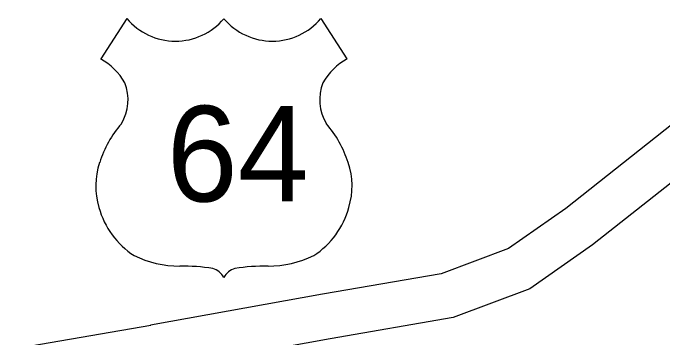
# Model space of a CAD drawing. Extents: x -939622 to -934222, y 1383701 to 1385301.
# Drawn here: x -935727.06 to -935714.12, y 1384458.68 to 1384465.14 of the extents above; entities that cross this region are included whole.
import ezdxf

# ---------------------------------------------------------------- set-up
doc = ezdxf.new("R2010")
doc.units = 0
doc.layers.add('Level 15', color=7, linetype='Continuous')
doc.layers.add('Level 22', color=7, linetype='Continuous')

msp = doc.modelspace()

# ---------------------------------------------------------------- linework, layer by layer
at = {"layer": 'Level 15'}
for points in [[(-935702.632, 1384465.144), (-935705.173, 1384464.654), (-935706.187, 1384464.54), (-935710.649, 1384464.41), (-935711.388, 1384464.332), (-935712.29, 1384464.013), (-935713.597, 1384463.196), (-935716.056, 1384461.258), (-935717.194, 1384460.464), (-935718.537, 1384459.959), (-935720.898, 1384459.551), (-935724.32, 1384458.933)], [(-935702.462, 1384464.26), (-935705.037, 1384463.764), (-935706.124, 1384463.641), (-935710.589, 1384463.511), (-935711.188, 1384463.448), (-935711.897, 1384463.198), (-935713.079, 1384462.459), (-935715.52, 1384460.535), (-935716.771, 1384459.662), (-935718.299, 1384459.087), (-935720.741, 1384458.664), (-935724.16, 1384458.048)], [(-935761.976, 1384448.496), (-935760.877, 1384449.556), (-935757.689, 1384452.583), (-935757.449, 1384452.778), (-935756.932, 1384453.089), (-935756.638, 1384453.248), (-935756.324, 1384453.368), (-935755.514, 1384453.574), (-935755.119, 1384453.648), (-935754.361, 1384453.787), (-935754.293, 1384453.79), (-935750.147, 1384454.523), (-935748.742, 1384454.767), (-935742.463, 1384455.824), (-935737.786, 1384456.618), (-935733.845, 1384457.298), (-935726.509, 1384458.557), (-935724.316, 1384458.934)]]:
    msp.add_lwpolyline(points, dxfattribs=at)
at = {"layer": 'Level 22'}
for p, q in [((-935724.79, 1384465.035), (-935725.309, 1384464.232)), ((-935720.929, 1384465.035), (-935720.41, 1384464.232))]:
    msp.add_line(p, q, dxfattribs=at)
for centre, radius, start, end in [((-935723.823, 1384465.848), 1.264, 220.075, 319.6701), ((-935721.896, 1384465.848), 1.264, 220.3299, 319.925), ((-935725.988, 1384463.066), 1.349, 30.7809, 59.9883), ((-935719.731, 1384463.066), 1.349, 120.0117, 149.2191), ((-935725.691, 1384463.422), 0.925, 328.8105, 21.2108), ((-935720.028, 1384463.422), 0.925, 158.7892, 211.1895), ((-935723.272, 1384461.526), 2.157, 138.9565, 162.6913), ((-935722.447, 1384461.526), 2.157, 17.3087, 41.0435), ((-935723.985, 1384461.703), 1.426, 160.9576, 197.3819), ((-935721.734, 1384461.703), 1.426, 342.6181, 19.0424), ((-935723.753, 1384461.707), 1.65, 195.1074, 237.1312), ((-935721.966, 1384461.707), 1.65, 302.8688, 344.8926), ((-935723.722, 1384462.227), 2.118, 244.0771, 269.5779), ((-935721.997, 1384462.227), 2.118, 270.4221, 295.9229), ((-935723.673, 1384456.229), 3.88, 81.1942, 90.9539), ((-935723.188, 1384459.708), 0.372, 28.0342, 72.9864), ((-935722.531, 1384459.708), 0.372, 107.0136, 151.9658), ((-935722.046, 1384456.229), 3.88, 89.0461, 98.8058)]:
    msp.add_arc(centre, radius, start, end, dxfattribs=at)

# ---------------------------------------------------------------- texts
msp.add_text('64', height=1.9008, dxfattribs=at).set_placement((-935723.997, 1384461.396))

doc.saveas('drawing.dxf')
